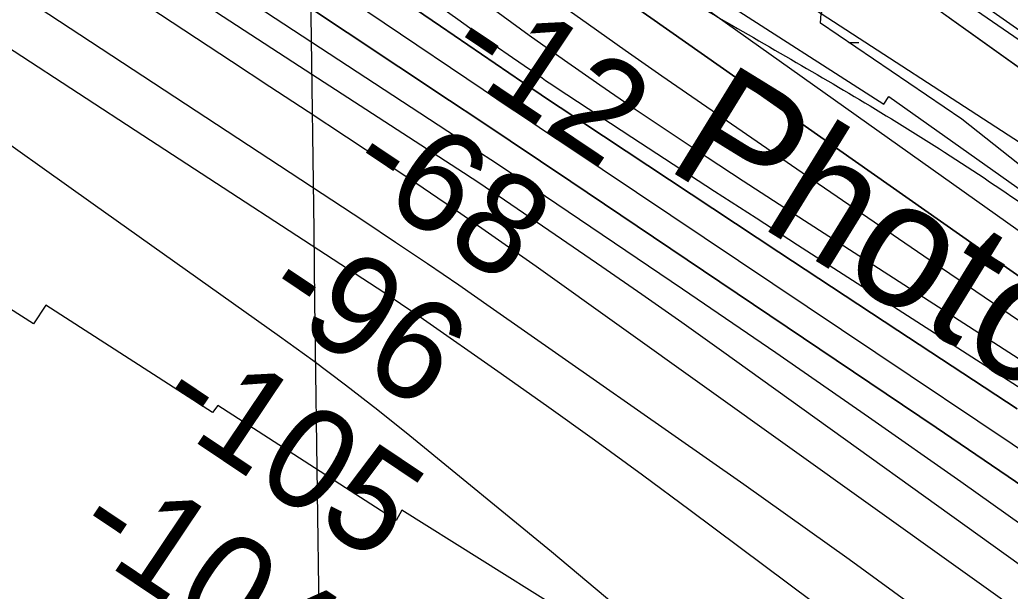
# Model space of a CAD drawing. Extents: x 3734862 to 3772949, y 391520 to 417239.
# Drawn here: x 3762673 to 3763329, y 399243 to 399621 of the extents above; entities that cross this region are included whole.
import ezdxf

# ---------------------------------------------------------------- set-up
doc = ezdxf.new("R2010")
doc.units = 0
for name, color, linetype in [('V-GRID-MAJR', 7, 'Continuous'), ('V-LEVE-TOET', 7, 'Continuous'), ('V-RIVR-EDGE', 7, 'Continuous'), ('V-RIVR-IDEN', 7, 'Continuous'), ('V-RIVR-RANG', 7, 'Continuous'), ('V-RRAP-FSHR', 7, 'Continuous'), ('V-RRAP-RVMT', 7, 'Continuous'), ('V-TOPO-DPTH', 7, 'Continuous'), ('V-TOPO-MAJR', 7, 'Continuous'), ('V-TOPO-MINR', 7, 'Continuous'), ('V-TOPO-WATR', 7, 'Continuous'), ('V-WETL-SWMP', 7, 'Continuous')]:
    doc.layers.add(name, color=color, linetype=linetype)

msp = doc.modelspace()

# ---------------------------------------------------------------- linework, layer by layer
at = {"layer": 'V-GRID-MAJR'}
msp.add_spline([(3762898.11, 397163.15), (3762817.93, 403220.83), (3762737.71, 409281.1), (3762657.5, 415341.38), (3762657.46, 415343.98)], degree=3, dxfattribs=at)
at = {"layer": 'V-LEVE-TOET'}
msp.add_lwpolyline([(3765336.26, 398214.64), (3765176.14, 398307.1), (3765043.58, 398383.77), (3764891.67, 398475.66), (3764737.41, 398566.38), (3764574.94, 398662.36), (3764493.99, 398717.39), (3764439.43, 398761.3), (3764323.27, 398859.67), (3764308.02, 398870.21), (3764290.2, 398882.28), (3764276.7, 398899.85), (3764221.55, 398947.28), (3764113.59, 399048), (3763978.07, 399156.91), (3763854.3, 399242.38), (3763724.66, 399337.81), (3763588.56, 399436.16), (3763446.02, 399536.27), (3763304.06, 399635.79)], dxfattribs=at)
at = {"layer": 'V-RIVR-EDGE'}
msp.add_spline([(3755702.08, 404495.32), (3755757.18, 404470.77), (3755793.3, 404451.23), (3755852.47, 404424.41), (3755881.39, 404415.75), (3755906.23, 404404.38), (3755920.22, 404395.76), (3755948.67, 404379.41), (3755958.16, 404378.93), (3755969.01, 404378), (3755990.69, 404368.45), (3756022.75, 404350.29), (3756054.82, 404336.64), (3756079.66, 404323.02), (3756103.59, 404309.39), (3756144.23, 404288.04), (3756167.69, 404268.99), (3756188.91, 404253.57), (3756231.36, 404233.11), (3756271.56, 404217.19), (3756299.11, 404203.1), (3756403.01, 404163.51), (3756460.37, 404140.31), (3756508.69, 404114.87), (3756530.82, 404103.96), (3756588.18, 404078.04), (3756639.21, 404052.15), (3756694.29, 404019.45), (3756726.8, 403998.12), (3756735.82, 403989.06), (3756740.32, 403979.55), (3756740.3, 403973.22), (3756740.74, 403967.79), (3756747.5, 403960.54), (3756759.69, 403953.73), (3756786.34, 403941.46), (3756814.34, 403929.18), (3756864.47, 403904.64), (3756889.32, 403895.98), (3756899.72, 403897.32), (3756908.33, 403901.82), (3756919.18, 403901.34), (3756933.18, 403894.07), (3756945.83, 403892.68), (3756956.23, 403893.11), (3756962.12, 403897.16), (3756970.71, 403896.69), (3756978.39, 403894.41), (3756992.41, 403894.83), (3757002.82, 403897.51), (3757019.1, 403901.54), (3757027.7, 403901.52), (3757034.02, 403901.05), (3757036.27, 403896.53), (3757036.71, 403891.1), (3757038.5, 403883.41), (3757046.62, 403874.34), (3757060.62, 403866.17), (3757076.41, 403853.92), (3757104.39, 403831.25), (3757122.44, 403816.73), (3757145.47, 403804.47), (3757165.34, 403796.73), (3757181.6, 403787.2), (3757194.24, 403777.67), (3757213.65, 403765.41), (3757229.9, 403756.33), (3757251.58, 403745.88), (3757266.49, 403741.32), (3757283.2, 403734.49), (3757308.94, 403720.87), (3757360.42, 403694.06), (3757393.83, 403670.92), (3757429.96, 403657.26), (3757461.59, 403645.43), (3757505.4, 403628.14), (3757548.31, 403610.4), (3757591.66, 403587.23), (3757649.45, 403552.27), (3757711.75, 403512.78), (3757753.76, 403493.23), (3757766.86, 403487.78), (3757773.19, 403487.76), (3757785.86, 403494.06), (3757794.45, 403494.04), (3757803.49, 403489.49), (3757807.08, 403480.89), (3757810.64, 403456.02), (3757814.23, 403447.87), (3757826.42, 403436.99), (3757854.41, 403422.9), (3757930.26, 403373.88), (3757975.85, 403342.57), (3758005.19, 403323.5), (3758062.07, 403286.74), (3758092.31, 403263.6), (3758175.82, 403209.59), (3758234.51, 403169.2), (3758283.7, 403133.81), (3758328.84, 403103.41), (3758399.23, 403041.74), (3758421.79, 403023.15), (3758438.05, 403017.68), (3758463.83, 403017.62), (3758491.43, 403026.14), (3758504.53, 403022.04), (3758513.56, 403014.33), (3758513.99, 403006.19), (3758499.95, 402997.18), (3758498.12, 402989.95), (3758502.16, 402978.18), (3758510.73, 402969.57), (3758522.02, 402962.76), (3758545.05, 402948.69), (3758582.07, 402926.89), (3758650.23, 402878.79), (3758697.61, 402840.7), (3758721.52, 402820.29), (3758740.94, 402809.39), (3758782.02, 402784.87), (3758831.24, 402755.36), (3758902.12, 402711.78), (3758960.36, 402675.46), (3759018.58, 402634.62), (3759069.59, 402599.68), (3759134.59, 402553.4), (3759185.57, 402508.06), (3759223.48, 402478.12), (3759262.29, 402448.18), (3759321.41, 402402.37), (3759371.51, 402366.07), (3759431.54, 402323.42), (3759463.59, 402300.28), (3759488.86, 402281.68), (3759576.89, 402222.68), (3759626.99, 402186.84), (3759672.12, 402153.72), (3759778.21, 402087.44), (3759832.83, 402050.68), (3759873, 402019.38), (3759909.55, 401989.45), (3760050.81, 401883.75), (3760100.02, 401850.16), (3760145.61, 401819.31), (3760185.77, 401788.01), (3760211.95, 401766.69), (3760254.82, 401734.48), (3760285.51, 401709.08), (3760303.12, 401700.45), (3760325.25, 401691.35), (3760352.78, 401671.39), (3760391.14, 401641), (3760430.41, 401611.96), (3760461.55, 401590.18), (3760536.95, 401542.97), (3760582.99, 401510.76), (3760602.85, 401495.79), (3760629.02, 401477.18), (3760672.36, 401449.49), (3760711.19, 401426.79), (3760818.61, 401347.85), (3760872.33, 401310.64), (3760925.58, 401271.62), (3760948.6, 401251.67), (3761039.76, 401181.81), (3761107.02, 401135.52), (3761151.7, 401104.67), (3761172.93, 401093.31), (3761186.03, 401090.57), (3761199.15, 401092.79), (3761219.51, 401099.07), (3761228.11, 401099.5), (3761233.52, 401095.42), (3761236.67, 401087.73), (3761236.64, 401077.78), (3761228.47, 401063.78), (3761223.03, 401057.47), (3761223.01, 401049.33), (3761228.86, 401039.37), (3761242.39, 401026.67), (3761254.14, 401021.67), (3761266.79, 401018.47), (3761292.52, 401001.68), (3761317.34, 400980.37), (3761342.15, 400955.44), (3761463.07, 400853.4), (3761509.99, 400812.14), (3761550.15, 400777.68), (3761585.34, 400746.84), (3761681.47, 400674.26), (3761756.4, 400618.91), (3761817.77, 400572.19), (3761878.26, 400530.44), (3761996.49, 400436.55), (3762057.42, 400389.83), (3762104.8, 400352.63), (3762156.25, 400313.17), (3762204.54, 400277.33), (3762245.17, 400247.84), (3762291.65, 400210.19), (3762325.94, 400182.07), (3762356.18, 400159.84), (3762404.02, 400123.55), (3762432.9, 400101.32), (3762455.49, 400091.32), (3762473.53, 400075.9), (3762512.34, 400044.16), (3762551.6, 400012.41), (3762593.58, 399983.82), (3762620.21, 399963.4), (3762661.74, 399937.08), (3762686.57, 399919.83), (3762793.08, 399841.35), (3762834.61, 399812.76), (3762873.44, 399790.05), (3762923.1, 399758.28), (3762956.96, 399737.4), (3762984.05, 399721.5), (3763024.22, 399693.37), (3763075.23, 399657.52), (3763115.86, 399633.91), (3763172.75, 399601.21), (3763228.74, 399568.52), (3763285.17, 399533.57), (3763344.31, 399494.08), (3763398.47, 399455.06), (3763444.06, 399421.04), (3763484.68, 399391.09), (3763603.38, 399303.08), (3763654.82, 399261.81), (3763661.14, 399259.53), (3763667.01, 399254.54), (3763671.96, 399245.04), (3763696.33, 399224.18), (3763722.94, 399200.15), (3763745.5, 399180.2), (3763818.14, 399117.17), (3763841.61, 399099.47), (3763852.45, 399092.21), (3763858.76, 399084.06), (3763874.99, 399067.29), (3763898, 399045.98), (3763924.62, 399023.76), (3763949, 399007.87), (3763970.2, 398987.47), (3764004.03, 398952.57), (3764028.38, 398926.74), (3764056.8, 398899.54), (3764092.88, 398862.37), (3764130.77, 398826.11), (3764147.01, 398811.6), (3764152.86, 398799.83), (3764162.32, 398783.53), (3764173.58, 398768.58), (3764186.67, 398757.24), (3764206.08, 398746.34), (3764226.87, 398742.22), (3764246.29, 398733.58), (3764269.32, 398717.7), (3764284.2, 398703.19), (3764301.81, 398691.84), (3764323.02, 398678.23), (3764345.14, 398660.99), (3764412.35, 398596.62), (3764457.02, 398559.88), (3764502.6, 398522.69), (3764538.26, 398497.74), (3764566.26, 398486.36), (3764583.89, 398484.51), (3764604.25, 398486.27), (3764616.45, 398486.24), (3764626.39, 398481.69), (3764630.89, 398474.45), (3764636.29, 398461.32), (3764634.9, 398450.02), (3764631.72, 398441.44), (3764633.06, 398434.65), (3764636.21, 398430.12), (3764643.89, 398425.58), (3764661.06, 398421.47), (3764685.44, 398409.2), (3764715.22, 398382), (3764745.45, 398356.15), (3764793.31, 398328), (3764844.31, 398292.6), (3764885.83, 398258.14), (3764918.78, 398234.54), (3764992.82, 398187.79), (3765058.27, 398144.22), (3765088.07, 398128.32), (3765140.91, 398100.15), (3765168.89, 398079.74), (3765193.71, 398061.59), (3765246.12, 398042.02), (3765282.23, 398018.42), (3765309.74, 397989.41), (3765339.95, 397955.42), (3765361.15, 397933.67), (3765382.35, 397911.91), (3765434.69, 397867.92), (3765477.57, 397838.43), (3765508.73, 397823.88), (3765545.3, 397801.18), (3765575.54, 397778.05), (3765617.52, 397749.91), (3765653.64, 397726.31), (3765681.63, 397709.96), (3765727.23, 397684.53), (3765761.99, 397660.02), (3765771.94, 397659.55), (3765788.21, 397659.96), (3765793.64, 397658.14), (3765793.63, 397653.62), (3765785.47, 397648.66), (3765785.47, 397645.5), (3765790.86, 397632.82), (3765800.33, 397623.76), (3765814.78, 397612.87), (3765831.94, 397605.59), (3765847.31, 397603.29), (3765858.15, 397598.75), (3765865.82, 397593.3), (3765888.84, 397576.97), (3765908.7, 397561.54), (3765918.16, 397548.41), (3765919.5, 397542.07), (3765921.3, 397536.19), (3765926.71, 397533.46), (3765933.05, 397534.35), (3765940.73, 397533.43), (3765944.79, 397530.25), (3765956.97, 397519.37), (3765987.67, 397499.85), (3766024.67, 397468.11), (3766059.41, 397438.18), (3766085.13, 397413.25), (3766102.73, 397400.09), (3766131.61, 397377.42), (3766172.69, 397350.18), (3766210.59, 397318.89), (3766264.32, 397285.3), (3766306.76, 397260.78), (3766362.73, 397220.85), (3766381.12, 397208.5)], degree=3, dxfattribs=at)
at = {"layer": 'V-RRAP-FSHR'}
for points in [[(3754460.93, 405046.66), (3755005.7, 404860.94), (3755712.42, 404532.38), (3756610.55, 404118.1), (3756963.91, 403918.1), (3757348.8, 403748.53), (3757842.44, 403484.61), (3758500.9, 403026.83), (3759143.8, 402584.15), (3759834.39, 402066.74), (3760444.46, 401629.94), (3760667.45, 401482.98), (3761054.53, 401205.39), (3761588.84, 400792.89), (3762211.73, 400314.43), (3762948.82, 399790.65), (3763371.87, 399516.16), (3763828.66, 399148.5)], [(3764998.22, 398390.52), (3764760.68, 398519.52), (3764522.48, 398668.18), (3764156.84, 398982.99), (3763831.74, 399229.97), (3763537.37, 399441.78), (3763368.02, 399565.45), (3763155.93, 399717.09), (3762782.34, 399993.3), (3762479.05, 400204.22), (3762102.73, 400498.17), (3761742.79, 400796.03), (3761554.49, 400943.7), (3761225.86, 401154.8), (3760827.95, 401453.26), (3760408.26, 401760.51)], [(3763341.9, 399584.12), (3763284.96, 399624.83)]]:
    msp.add_lwpolyline(points, dxfattribs=at)
at = {"layer": 'V-RRAP-RVMT'}
for p, q in [((3763126.79, 399641.17), (3763245, 399565.53)), ((3763245, 399565.53), (3763248.11, 399570.56)), ((3763248.11, 399570.56), (3763378.25, 399478.32)), ((3762681.77, 399420.04), (3762567.96, 399493.07)), ((3762690.01, 399432.52), (3762681.77, 399420.04)), ((3762800.36, 399361.28), (3762690.01, 399432.52)), ((3762803.81, 399366.08), (3762800.36, 399361.28)), ((3762921.92, 399289.89), (3762803.81, 399366.08)), ((3762925.75, 399296.71), (3762921.92, 399289.89)), ((3763028.55, 399232.45), (3762925.75, 399296.71))]:
    msp.add_line(p, q, dxfattribs=at)
at = {"layer": 'V-TOPO-DPTH'}
for points in [[(3763624.98, 399209.7), (3763175.67, 399498.93), (3763151.71, 399514.47), (3763127.83, 399530.12), (3763104.05, 399545.93), (3763080.34, 399561.86), (3763056.78, 399577.99), (3763033.35, 399594.31), (3763010.11, 399610.9), (3762987, 399627.67), (3762543.32, 399953.57), (3762510.45, 399977.75), (3762477.61, 400001.97), (3762444.8, 400026.24), (3762412.03, 400050.55), (3762409.29, 400052.58), (3762377.93, 400075.94), (3762346.6, 400099.34), (3762315.33, 400122.81), (3762284.09, 400146.34), (3761746.55, 400552.11)], [(3763624.98, 399209.7), (3763175.67, 399498.93), (3763151.71, 399514.47), (3763127.83, 399530.12), (3763104.05, 399545.93), (3763080.34, 399561.86), (3763056.78, 399577.99), (3763033.35, 399594.31), (3763010.11, 399610.9), (3762987, 399627.67), (3762543.32, 399953.57), (3762510.45, 399977.75), (3762477.61, 400001.97), (3762444.8, 400026.24), (3762412.03, 400050.55), (3762409.29, 400052.58), (3762377.93, 400075.94), (3762346.6, 400099.34), (3762315.33, 400122.81), (3762284.09, 400146.34), (3761746.55, 400552.11)], [(3761721.91, 400535.67), (3762154.19, 400200.2), (3762182.59, 400178.22), (3762211.03, 400156.28), (3762239.52, 400134.41), (3762268.05, 400112.6), (3762313.1, 400078.23), (3762319.15, 400073.65), (3762325.22, 400069.1), (3762331.32, 400064.59), (3762337.45, 400060.11), (3762819.72, 399709.8), (3762852.41, 399686.26), (3762885.24, 399662.92), (3762918.28, 399639.86), (3762951.44, 399616.99), (3763005.53, 399580.04), (3763011.76, 399575.8), (3763018.01, 399571.58), (3763024.27, 399567.4), (3763030.55, 399563.23), (3763175.44, 399467.53), (3763254.23, 399415.62), (3763333.1, 399363.83)], [(3761721.91, 400535.67), (3762154.19, 400200.2), (3762182.59, 400178.22), (3762211.03, 400156.28), (3762239.52, 400134.41), (3762268.05, 400112.6), (3762313.1, 400078.23), (3762319.15, 400073.65), (3762325.22, 400069.1), (3762331.32, 400064.59), (3762337.45, 400060.11), (3762819.72, 399709.8), (3762852.41, 399686.26), (3762885.24, 399662.92), (3762918.28, 399639.86), (3762951.44, 399616.99), (3763005.53, 399580.04), (3763011.76, 399575.8), (3763018.01, 399571.58), (3763024.27, 399567.4), (3763030.55, 399563.23), (3763175.44, 399467.53), (3763254.23, 399415.62), (3763333.1, 399363.83)], [(3762093.86, 400353.63), (3762149.94, 400310.65), (3762206.23, 400267.95), (3762262.66, 400225.43), (3762353.75, 400157.15), (3762364.76, 400148.93), (3762375.8, 400140.75), (3762386.87, 400132.61), (3762397.96, 400124.5), (3762742.09, 399874.03), (3762795.75, 399835.03), (3762849.45, 399796.06), (3762903.2, 399757.16), (3762956.98, 399718.31), (3763038.89, 399659.21), (3763051.76, 399649.96), (3763064.65, 399640.75), (3763077.58, 399631.6), (3763090.54, 399622.47), (3763453.45, 399368.04)], [(3761880.13, 400348), (3761927.67, 400310.09), (3762231.72, 400067.03), (3762261.26, 400043.79), (3762291.04, 400020.86), (3762321.17, 399998.4), (3762351.53, 399976.24), (3762376.65, 399958.21), (3762419.91, 399927.52), (3762463.39, 399897.14), (3762507.19, 399867.23), (3762551.22, 399837.64), (3762957.26, 399567.9), (3762977.37, 399554.52), (3762997.46, 399541.11), (3763017.52, 399527.67), (3763037.57, 399514.2), (3763279.57, 399351.38), (3763337.51, 399312.05)], [(3761880.13, 400348), (3761927.67, 400310.09), (3762231.72, 400067.03), (3762261.26, 400043.79), (3762291.04, 400020.86), (3762321.17, 399998.4), (3762351.53, 399976.24), (3762376.65, 399958.21), (3762419.91, 399927.52), (3762463.39, 399897.14), (3762507.19, 399867.23), (3762551.22, 399837.64), (3762957.26, 399567.9), (3762977.37, 399554.52), (3762997.46, 399541.11), (3763017.52, 399527.67), (3763037.57, 399514.2), (3763279.57, 399351.38), (3763337.51, 399312.05)], [(3763533.75, 399203.88), (3763035.56, 399537.34), (3763021.57, 399546.72), (3763007.57, 399556.11), (3762993.59, 399565.52), (3762979.62, 399574.94), (3762848.44, 399663.46), (3762769.16, 399717.53), (3762690.23, 399772.12), (3762611.84, 399827.48), (3762533.82, 399883.36), (3762343.97, 400020.74), (3762326.51, 400033.52), (3762309.15, 400046.42), (3762291.92, 400059.52), (3762274.79, 400072.73), (3762162.59, 400160.28), (3762089.44, 400217.38), (3762016.29, 400274.49), (3761943.16, 400331.61)], [(3763533.75, 399203.88), (3763035.56, 399537.34), (3763021.57, 399546.72), (3763007.57, 399556.11), (3762993.59, 399565.52), (3762979.62, 399574.94), (3762848.44, 399663.46), (3762769.16, 399717.53), (3762690.23, 399772.12), (3762611.84, 399827.48), (3762533.82, 399883.36), (3762343.97, 400020.74), (3762326.51, 400033.52), (3762309.15, 400046.42), (3762291.92, 400059.52), (3762274.79, 400072.73), (3762162.59, 400160.28), (3762089.44, 400217.38), (3762016.29, 400274.49), (3761943.16, 400331.61)]]:
    msp.add_lwpolyline(points, dxfattribs=at)
at = {"layer": 'V-TOPO-MAJR'}
for points in [[(3763066.11, 399234.51), (3763024.9, 399269.27), (3762930.97, 399345.96), (3762909.81, 399362.89), (3762888.43, 399379.52), (3762866.72, 399395.73), (3762844.79, 399411.64), (3762721.41, 399499.3), (3762637.58, 399558.77), (3762553.71, 399618.18), (3762469.76, 399677.48), (3762385.77, 399736.71), (3762231.11, 399845.64), (3762209.97, 399860.75), (3762188.99, 399876.07), (3762168.23, 399891.69), (3762147.62, 399907.52), (3761985.91, 400033.56), (3761910.92, 400092.57), (3761836.31, 400152.04), (3761762.26, 400212.22), (3761688.59, 400272.86), (3761584.99, 400358.95)], [(3763356.91, 399272.12), (3763295.97, 399315.4), (3763234.8, 399358.34), (3763173.29, 399400.8), (3763111.55, 399442.92), (3763013.26, 399509.41), (3763000.47, 399518.01), (3762987.66, 399526.58), (3762974.81, 399535.09), (3762961.93, 399543.56), (3762457.17, 399873.73)]]:
    msp.add_lwpolyline(points, dxfattribs=at)
at = {"layer": 'V-TOPO-MINR'}
for points in [[(3763691.4, 399228.17), (3763083.64, 399659.66), (3763081.53, 399661.15), (3763079.42, 399662.65), (3763077.31, 399664.16), (3763075.21, 399665.66), (3763061.17, 399675.7), (3763052.04, 399682.24), (3763042.93, 399688.77), (3763033.81, 399695.32), (3763024.71, 399701.87), (3762392.62, 400156.95), (3762390.83, 400158.24), (3762389.05, 400159.54), (3762387.27, 400160.85), (3762385.5, 400162.16), (3762370.43, 400173.41), (3762361.14, 400180.38), (3762351.88, 400187.38), (3762342.67, 400194.44), (3762333.48, 400201.53), (3761742.01, 400660.64)], [(3763624.98, 399209.7), (3763175.67, 399498.93), (3763151.71, 399514.47), (3763127.83, 399530.12), (3763104.05, 399545.93), (3763080.34, 399561.86), (3763056.78, 399577.99), (3763033.35, 399594.31), (3763010.11, 399610.9), (3762987, 399627.67), (3762543.32, 399953.57), (3762510.45, 399977.75), (3762477.61, 400001.97), (3762444.8, 400026.24), (3762412.03, 400050.55), (3762409.29, 400052.58), (3762377.93, 400075.94), (3762346.6, 400099.34), (3762315.33, 400122.81), (3762284.09, 400146.34), (3761746.55, 400552.11)], [(3763333.1, 399363.83), (3763254.23, 399415.62), (3763175.44, 399467.53), (3763030.55, 399563.23), (3763024.27, 399567.4), (3763018.01, 399571.58), (3763011.76, 399575.8), (3763005.53, 399580.04), (3762951.44, 399616.99), (3762918.28, 399639.86), (3762885.24, 399662.92), (3762852.41, 399686.26), (3762819.72, 399709.8), (3762337.45, 400060.11), (3762331.32, 400064.59), (3762325.22, 400069.1), (3762319.15, 400073.65), (3762313.1, 400078.23), (3762268.05, 400112.6), (3762239.52, 400134.41), (3762211.03, 400156.28), (3762182.59, 400178.22), (3762154.19, 400200.2), (3761721.91, 400535.67)], [(3763516.94, 399099.15), (3763014.64, 399457.94), (3762989.82, 399475.46), (3762964.88, 399492.81), (3762939.75, 399509.88), (3762914.49, 399526.77), (3762889.13, 399543.51), (3762863.77, 399560.24), (3762838.39, 399576.95), (3762813, 399593.65), (3762287.79, 399938.7), (3762269.22, 399951.13), (3762250.81, 399963.79), (3762232.63, 399976.77), (3762214.6, 399989.97), (3762016.71, 400137.6), (3761945.23, 400191.5), (3761874.11, 400245.87), (3761803.55, 400300.97), (3761733.36, 400356.54), (3761629.51, 400439.62)], [(3763291.26, 399213.69), (3763221.94, 399264.01), (3763152.12, 399313.66), (3762984.33, 399431.14), (3762963.54, 399445.56), (3762942.66, 399459.85), (3762921.65, 399473.95), (3762900.56, 399487.92), (3762469.01, 399770.98), (3762428.81, 399797.63), (3762388.78, 399824.53), (3762349.02, 399851.81), (3762309.42, 399879.35), (3762295.48, 399889.15), (3762263.16, 399912.22), (3762231.09, 399935.61), (3762199.37, 399959.49), (3762167.89, 399983.68), (3761752.48, 400307.91), (3761723.23, 400330.78), (3761694.03, 400353.69), (3761664.86, 400376.66), (3761635.73, 400399.67), (3761591.89, 400434.37)], [(3763337.51, 399312.05), (3763279.57, 399351.38), (3763037.57, 399514.2), (3763017.52, 399527.67), (3762997.46, 399541.11), (3762977.37, 399554.52), (3762957.26, 399567.9), (3762551.22, 399837.64), (3762507.19, 399867.23), (3762463.39, 399897.14), (3762419.91, 399927.52), (3762376.65, 399958.21), (3762351.53, 399976.24), (3762321.17, 399998.4), (3762291.04, 400020.86), (3762261.26, 400043.79), (3762231.72, 400067.03), (3761927.67, 400310.09), (3761880.13, 400348)], [(3763345.8, 399414.28), (3763271.37, 399464.76), (3763197.18, 399515.58), (3763097.97, 399584.04), (3763073.62, 399600.99), (3763049.35, 399618.05), (3763025.21, 399635.3), (3763001.16, 399652.67), (3762811.34, 399790.85), (3762736.23, 399845.61), (3762661.18, 399900.44), (3762586.21, 399955.38), (3762511.29, 400010.39), (3762403.53, 400089.64), (3762382.56, 400105.11), (3762361.62, 400120.64), (3762340.73, 400136.23), (3762319.88, 400151.87), (3762062.17, 400345.8)], [(3763533.75, 399203.88), (3763035.56, 399537.34), (3763021.57, 399546.72), (3763007.57, 399556.11), (3762993.59, 399565.52), (3762979.62, 399574.94), (3762848.44, 399663.46), (3762769.16, 399717.53), (3762690.23, 399772.12), (3762611.84, 399827.48), (3762533.82, 399883.36), (3762343.97, 400020.74), (3762326.51, 400033.52), (3762309.15, 400046.42), (3762291.92, 400059.52), (3762274.79, 400072.73), (3762162.59, 400160.28), (3762089.44, 400217.38), (3762016.29, 400274.49), (3761943.16, 400331.61)], [(3763630.23, 399188.02), (3763187.77, 399472.19), (3763160.26, 399489.91), (3763132.79, 399507.69), (3763105.36, 399525.54), (3763077.97, 399543.45), (3763027.97, 399576.25), (3763025.61, 399577.8), (3763023.26, 399579.37), (3763020.92, 399580.95), (3763018.58, 399582.54), (3762998.92, 399596.04), (3762986.8, 399604.43), (3762974.72, 399612.89), (3762962.71, 399621.45), (3762950.75, 399630.07), (3762334.51, 400077.97)], [(3763586.26, 399080.1), (3763137.38, 399402.16), (3763111.08, 399420.88), (3763084.68, 399439.47), (3763058.15, 399457.87), (3763031.53, 399476.14), (3762989.48, 399504.77), (3762983.8, 399508.61), (3762978.11, 399512.42), (3762972.39, 399516.19), (3762966.65, 399519.94), (3762857.99, 399590.35), (3762797.94, 399629.33), (3762737.92, 399668.37), (3762677.96, 399707.49), (3762618.04, 399746.68), (3762282.5, 399966.46), (3762272.35, 399973.24), (3762262.27, 399980.13), (3762252.32, 399987.21), (3762242.45, 399994.4), (3762155.99, 400058.56)], [(3763539.17, 398981.36), (3763116.72, 399296.53), (3763085.12, 399319.88), (3763053.38, 399343.02), (3763021.42, 399365.87), (3762989.32, 399388.51), (3762940.02, 399422.94), (3762932.44, 399428.19), (3762924.81, 399433.39), (3762917.14, 399438.51), (3762909.44, 399443.58), (3762754.25, 399544.7), (3762668.98, 399600.38), (3762583.78, 399656.17), (3762498.68, 399712.11), (3762413.66, 399768.17), (3762223.16, 399894.01), (3762215.9, 399898.9), (3762208.7, 399903.89), (3762201.6, 399909.01)]]:
    msp.add_lwpolyline(points, dxfattribs=at)
at = {"layer": 'V-TOPO-WATR'}
msp.add_lwpolyline([(3763453.45, 399368.04), (3763090.54, 399622.47), (3763077.58, 399631.6), (3763064.65, 399640.75), (3763051.76, 399649.96), (3763038.89, 399659.21), (3762956.98, 399718.31), (3762903.2, 399757.16), (3762849.45, 399796.06), (3762795.75, 399835.03), (3762742.09, 399874.03), (3762397.96, 400124.5), (3762386.87, 400132.61), (3762375.8, 400140.75), (3762364.76, 400148.93), (3762353.75, 400157.15), (3762262.66, 400225.43), (3762206.23, 400267.95), (3762149.94, 400310.65), (3762093.86, 400353.63)], dxfattribs=at)
at = {"layer": 'V-WETL-SWMP'}
msp.add_line((3763221.72, 399606.17), (3763228.26, 399606.24), dxfattribs=at)
msp.add_lwpolyline([(3763452.47, 399432.12), (3763296.47, 399555.51), (3763202.87, 399618.95), (3763203.46, 399625.42), (3763207.56, 399635.42), (3763218.14, 399644.26), (3763236.37, 399650.16), (3763249.9, 399651.93), (3763262.26, 399649.59), (3763275.79, 399644.9), (3763296.39, 399634.33), (3763461.21, 399520.96)], dxfattribs=at)

# ---------------------------------------------------------------- texts
at = {"layer": 'V-RIVR-IDEN'}
msp.add_text(' Photos', height=83, rotation=328.36027, dxfattribs=at).set_placement((3763072.55, 399540.08))
at = {"layer": 'V-RIVR-RANG'}
for s, p in [('-12', (3762951.88, 399593.68)), ('-68', (3762886.33, 399517.23)), ('-96', (3762830.86, 399434.03)), ('-105', (3762760.05, 399361.11)), ('-104', (3762705.68, 399277.17))]:
    msp.add_text(s, height=67, rotation=326.14836, dxfattribs=at).set_placement(p)

doc.saveas('drawing.dxf')
